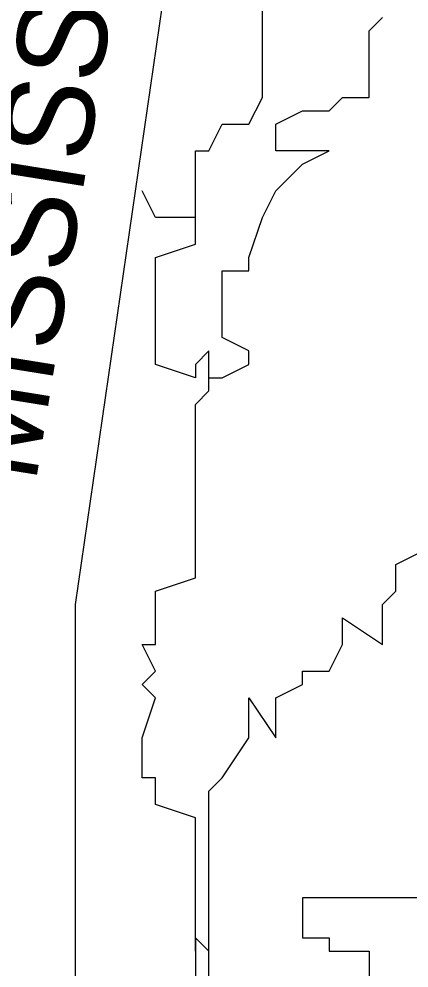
# Model space of a CAD drawing. Extents: x -12822 to 16384, y -6351 to 1913.
# Drawn here: x 67.58 to 75.26, y 821.12 to 839.81 of the extents above; entities that cross this region are included whole.
import ezdxf

# ---------------------------------------------------------------- set-up
doc = ezdxf.new("R2010")
doc.units = 0
doc.layers.add('great seal', color=7, linetype='Continuous')

msp = doc.modelspace()

# ---------------------------------------------------------------- linework, layer by layer
at = {"layer": 'great seal'}
for points in [[(68.693, 819.082), (68.693, 828.278), (71.058, 844.57), (71.058, 845.095), (71.058, 845.095), (71.058, 845.095), (70.27, 845.095), (70.27, 845.358), (71.058, 845.358), (83.145, 845.095), (85.51, 833.271), (85.51, 832.745), (85.773, 832.483), (85.773, 832.22), (85.773, 832.22), (86.299, 832.22), (86.299, 831.432), (86.299, 831.169), (86.561, 831.169)], [(68.693, 819.082), (68.693, 828.278), (71.058, 844.57), (71.058, 845.095), (71.058, 845.095), (71.058, 845.095), (70.27, 845.095), (70.27, 845.358), (71.058, 845.358), (83.145, 845.095), (85.51, 833.271), (85.51, 832.745), (85.773, 832.483), (85.773, 832.22), (85.773, 832.22), (86.299, 832.22), (86.299, 831.432), (86.299, 831.169), (86.561, 831.169)], [(68.693, 819.082), (68.693, 828.278), (71.058, 844.57), (71.058, 845.095), (71.058, 845.095), (71.058, 845.095), (70.27, 845.095), (70.27, 845.358), (71.058, 845.358), (83.145, 845.095), (85.51, 833.271), (85.51, 832.745), (85.773, 832.483), (85.773, 832.22), (85.773, 832.22), (86.299, 832.22), (86.299, 831.432), (86.299, 831.169), (86.561, 831.169)], [(71.058, 835.899), (71.058, 836.424), (71.058, 836.687), (71.058, 837.212), (71.321, 837.212), (71.584, 837.738), (72.109, 837.738), (72.372, 838.263), (72.372, 839.315), (72.372, 839.84), (72.372, 840.103), (72.372, 840.628), (72.109, 841.154), (72.109, 841.679), (72.109, 841.942), (72.372, 842.205), (72.635, 842.993)], [(71.058, 835.899), (71.058, 836.424), (71.058, 836.687), (71.058, 837.212), (71.321, 837.212), (71.584, 837.738), (72.109, 837.738), (72.372, 838.263), (72.372, 839.315), (72.372, 839.84), (72.372, 840.103), (72.372, 840.628), (72.109, 841.154), (72.109, 841.679), (72.109, 841.942), (72.372, 842.205), (72.635, 842.993)], [(71.058, 835.899), (71.058, 836.424), (71.058, 836.687), (71.058, 837.212), (71.321, 837.212), (71.584, 837.738), (72.109, 837.738), (72.372, 838.263), (72.372, 839.315), (72.372, 839.84), (72.372, 840.103), (72.372, 840.628), (72.109, 841.154), (72.109, 841.679), (72.109, 841.942), (72.372, 842.205), (72.635, 842.993)], [(71.321, 832.745), (71.321, 832.745), (71.584, 832.745), (71.584, 832.745), (72.109, 833.008), (72.109, 833.271), (71.584, 833.534), (71.584, 833.534), (71.584, 834.322), (71.584, 834.848), (72.109, 834.848), (72.109, 835.11), (72.372, 835.899), (72.635, 836.424), (73.16, 836.95), (73.686, 837.212), (73.16, 837.212), (72.635, 837.212), (72.635, 837.738), (73.16, 838.001), (73.16, 838.001), (73.686, 838.001), (73.949, 838.263), (73.949, 838.263), (74.474, 838.263), (74.474, 838.789), (74.474, 839.315), (74.474, 839.315), (74.474, 839.577), (74.737, 839.84)], [(71.321, 832.745), (71.321, 832.745), (71.584, 832.745), (71.584, 832.745), (72.109, 833.008), (72.109, 833.271), (71.584, 833.534), (71.584, 833.534), (71.584, 834.322), (71.584, 834.848), (72.109, 834.848), (72.109, 835.11), (72.372, 835.899), (72.635, 836.424), (73.16, 836.95), (73.686, 837.212), (73.16, 837.212), (72.635, 837.212), (72.635, 837.738), (73.16, 838.001), (73.16, 838.001), (73.686, 838.001), (73.949, 838.263), (73.949, 838.263), (74.474, 838.263), (74.474, 838.789), (74.474, 839.315), (74.474, 839.315), (74.474, 839.577), (74.737, 839.84)], [(71.321, 832.745), (71.321, 832.745), (71.584, 832.745), (71.584, 832.745), (72.109, 833.008), (72.109, 833.271), (71.584, 833.534), (71.584, 833.534), (71.584, 834.322), (71.584, 834.848), (72.109, 834.848), (72.109, 835.11), (72.372, 835.899), (72.635, 836.424), (73.16, 836.95), (73.686, 837.212), (73.16, 837.212), (72.635, 837.212), (72.635, 837.738), (73.16, 838.001), (73.16, 838.001), (73.686, 838.001), (73.949, 838.263), (73.949, 838.263), (74.474, 838.263), (74.474, 838.789), (74.474, 839.315), (74.474, 839.315), (74.474, 839.577), (74.737, 839.84)], [(71.058, 821.447), (71.058, 821.709), (71.058, 822.235), (71.058, 822.235), (71.058, 822.498), (71.058, 822.498), (71.058, 823.549), (71.058, 824.074), (71.058, 824.074), (70.27, 824.337), (70.27, 824.6), (70.27, 824.863), (70.007, 824.863), (70.007, 825.651), (70.007, 825.651), (70.27, 826.439), (70.007, 826.702), (70.27, 826.965), (70.007, 827.49), (70.007, 827.49), (70.007, 827.49), (70.27, 827.49), (70.27, 828.278), (70.27, 828.278), (70.27, 828.541), (71.058, 828.804), (71.058, 829.067), (71.058, 829.329), (71.058, 830.118), (71.058, 830.381), (71.058, 830.906), (71.058, 830.906), (71.058, 831.169), (71.058, 832.22), (71.058, 832.22), (71.321, 832.483), (71.321, 832.745), (71.321, 833.271), (71.058, 833.008), (71.058, 832.745), (70.27, 833.008), (70.27, 833.271), (70.27, 833.534), (70.27, 833.534), (70.27, 834.848), (70.27, 834.848), (70.27, 835.11), (71.058, 835.373), (71.058, 835.899), (70.27, 835.899), (70.007, 836.424), (70.007, 836.424)], [(71.058, 821.447), (71.058, 821.709), (71.058, 822.235), (71.058, 822.235), (71.058, 822.498), (71.058, 822.498), (71.058, 823.549), (71.058, 824.074), (71.058, 824.074), (70.27, 824.337), (70.27, 824.6), (70.27, 824.863), (70.007, 824.863), (70.007, 825.651), (70.007, 825.651), (70.27, 826.439), (70.007, 826.702), (70.27, 826.965), (70.007, 827.49), (70.007, 827.49), (70.007, 827.49), (70.27, 827.49), (70.27, 828.278), (70.27, 828.278), (70.27, 828.541), (71.058, 828.804), (71.058, 829.067), (71.058, 829.329), (71.058, 830.118), (71.058, 830.381), (71.058, 830.906), (71.058, 830.906), (71.058, 831.169), (71.058, 832.22), (71.058, 832.22), (71.321, 832.483), (71.321, 832.745), (71.321, 833.271), (71.058, 833.008), (71.058, 832.745), (70.27, 833.008), (70.27, 833.271), (70.27, 833.534), (70.27, 833.534), (70.27, 834.848), (70.27, 834.848), (70.27, 835.11), (71.058, 835.373), (71.058, 835.899), (70.27, 835.899), (70.007, 836.424), (70.007, 836.424)], [(71.058, 821.447), (71.058, 821.709), (71.058, 822.235), (71.058, 822.235), (71.058, 822.498), (71.058, 822.498), (71.058, 823.549), (71.058, 824.074), (71.058, 824.074), (70.27, 824.337), (70.27, 824.6), (70.27, 824.863), (70.007, 824.863), (70.007, 825.651), (70.007, 825.651), (70.27, 826.439), (70.007, 826.702), (70.27, 826.965), (70.007, 827.49), (70.007, 827.49), (70.007, 827.49), (70.27, 827.49), (70.27, 828.278), (70.27, 828.278), (70.27, 828.541), (71.058, 828.804), (71.058, 829.067), (71.058, 829.329), (71.058, 830.118), (71.058, 830.381), (71.058, 830.906), (71.058, 830.906), (71.058, 831.169), (71.058, 832.22), (71.058, 832.22), (71.321, 832.483), (71.321, 832.745), (71.321, 833.271), (71.058, 833.008), (71.058, 832.745), (70.27, 833.008), (70.27, 833.271), (70.27, 833.534), (70.27, 833.534), (70.27, 834.848), (70.27, 834.848), (70.27, 835.11), (71.058, 835.373), (71.058, 835.899), (70.27, 835.899), (70.007, 836.424), (70.007, 836.424)], [(71.321, 821.447), (71.321, 821.709), (71.321, 822.235), (71.321, 822.235), (71.321, 823.286), (71.321, 823.549), (71.321, 824.074), (71.321, 824.074), (71.321, 824.337), (71.321, 824.6), (71.584, 824.863), (72.109, 825.651), (72.109, 826.439), (72.635, 825.651), (72.635, 826.439), (73.16, 826.702), (73.16, 826.965), (73.686, 826.965), (73.949, 827.49), (73.949, 828.016), (74.737, 827.49), (74.737, 828.278), (75, 828.541), (75, 828.804), (75, 829.067), (75.525, 829.329)], [(71.321, 821.447), (71.321, 821.709), (71.321, 822.235), (71.321, 822.235), (71.321, 823.286), (71.321, 823.549), (71.321, 824.074), (71.321, 824.074), (71.321, 824.337), (71.321, 824.6), (71.584, 824.863), (72.109, 825.651), (72.109, 826.439), (72.635, 825.651), (72.635, 826.439), (73.16, 826.702), (73.16, 826.965), (73.686, 826.965), (73.949, 827.49), (73.949, 828.016), (74.737, 827.49), (74.737, 828.278), (75, 828.541), (75, 828.804), (75, 829.067), (75.525, 829.329)], [(71.321, 821.447), (71.321, 821.709), (71.321, 822.235), (71.321, 822.235), (71.321, 823.286), (71.321, 823.549), (71.321, 824.074), (71.321, 824.074), (71.321, 824.337), (71.321, 824.6), (71.584, 824.863), (72.109, 825.651), (72.109, 826.439), (72.635, 825.651), (72.635, 826.439), (73.16, 826.702), (73.16, 826.965), (73.686, 826.965), (73.949, 827.49), (73.949, 828.016), (74.737, 827.49), (74.737, 828.278), (75, 828.541), (75, 828.804), (75, 829.067), (75.525, 829.329)], [(86.561, 822.498), (73.16, 822.498), (73.16, 822.235), (73.16, 822.235)], [(86.561, 822.498), (73.16, 822.498), (73.16, 822.235), (73.16, 822.235)], [(86.561, 822.498), (73.16, 822.498), (73.16, 822.235), (73.16, 822.235)], [(73.16, 822.235), (73.16, 821.972), (73.16, 821.972), (73.16, 821.709), (73.16, 821.709), (73.686, 821.709), (73.686, 821.709), (73.686, 821.447), (73.949, 821.447), (73.949, 821.447), (73.949, 821.447), (74.474, 821.447), (74.474, 821.447), (74.474, 821.447), (74.474, 821.184), (74.474, 821.184), (74.474, 821.184), (74.474, 820.658)], [(73.16, 822.235), (73.16, 821.972), (73.16, 821.972), (73.16, 821.709), (73.16, 821.709), (73.686, 821.709), (73.686, 821.709), (73.686, 821.447), (73.949, 821.447), (73.949, 821.447), (73.949, 821.447), (74.474, 821.447), (74.474, 821.447), (74.474, 821.447), (74.474, 821.184), (74.474, 821.184), (74.474, 821.184), (74.474, 820.658)], [(73.16, 822.235), (73.16, 821.972), (73.16, 821.972), (73.16, 821.709), (73.16, 821.709), (73.686, 821.709), (73.686, 821.709), (73.686, 821.447), (73.949, 821.447), (73.949, 821.447), (73.949, 821.447), (74.474, 821.447), (74.474, 821.447), (74.474, 821.447), (74.474, 821.184), (74.474, 821.184), (74.474, 821.184), (74.474, 820.658)], [(71.321, 820.658), (71.321, 821.184), (71.321, 821.184), (71.321, 821.447), (71.321, 821.447), (71.321, 821.447), (71.321, 821.447), (71.321, 821.447), (71.321, 821.447), (71.321, 821.447), (71.058, 821.709)], [(71.058, 821.709), (71.058, 821.709), (71.058, 821.447), (71.058, 821.447), (71.058, 821.447), (71.058, 821.447), (71.058, 821.447), (71.058, 821.447), (71.058, 821.184), (71.058, 820.658)], [(71.321, 820.658), (71.321, 821.184), (71.321, 821.184), (71.321, 821.447), (71.321, 821.447), (71.321, 821.447), (71.321, 821.447), (71.321, 821.447), (71.321, 821.447), (71.321, 821.447), (71.058, 821.709)], [(71.058, 821.709), (71.058, 821.709), (71.058, 821.447), (71.058, 821.447), (71.058, 821.447), (71.058, 821.447), (71.058, 821.447), (71.058, 821.447), (71.058, 821.184), (71.058, 820.658)], [(71.321, 820.658), (71.321, 821.184), (71.321, 821.184), (71.321, 821.447), (71.321, 821.447), (71.321, 821.447), (71.321, 821.447), (71.321, 821.447), (71.321, 821.447), (71.321, 821.447), (71.058, 821.709)], [(71.058, 821.709), (71.058, 821.709), (71.058, 821.447), (71.058, 821.447), (71.058, 821.447), (71.058, 821.447), (71.058, 821.447), (71.058, 821.447), (71.058, 821.184), (71.058, 820.658)], [(71.321, 821.447), (71.321, 821.447)], [(71.321, 821.447), (71.321, 821.447)], [(71.321, 821.447), (71.321, 821.447)]]:
    msp.add_lwpolyline(points, dxfattribs=at)
for radius in [22.994, 22.994, 22.994, 22.389, 22.389, 22.389, 17.779, 17.779, 17.779, 17.222, 17.222, 17.222]:
    msp.add_circle((77.645, 832.298), radius, dxfattribs=at)

# ---------------------------------------------------------------- texts
for s, height, rotation, p in [('MISSISSIPPI', 1.75474, 80.8531, (67.905, 830.643)), ('MISSISSIPPI', 1.75474, 80.8531, (67.905, 830.643)), ('MISSISSIPPI', 1.75474, 80.8531, (67.905, 830.643)), ('N', 5.851, 310.6423, (61.073, 818.293)), ('N', 5.851, 310.6423, (61.073, 818.293)), ('N', 5.851, 310.6423, (61.073, 818.293))]:
    msp.add_text(s, height=height, rotation=rotation, dxfattribs=at).set_placement(p)

doc.saveas('drawing.dxf')
